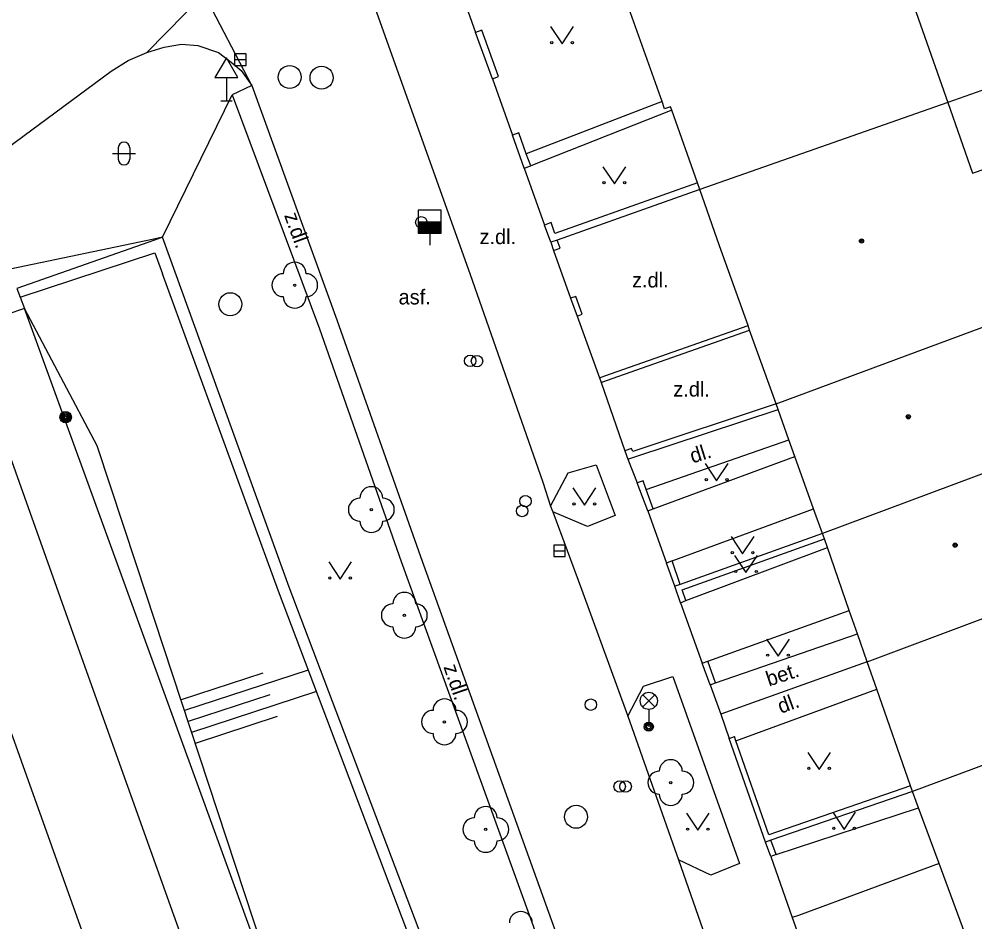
# Model space of a CAD drawing. Extents: x -596229 to -595156, y -1161237 to -1159376.
# Drawn here: x -596061.77 to -596020.09, y -1160707.13 to -1160667.75 of the extents above; entities that cross this region are included whole.
import ezdxf

# ---------------------------------------------------------------- set-up
doc = ezdxf.new("R2010")
doc.units = 0
for name, color, linetype in [('DOP - rozhrani ploch obecne', 7, 'Continuous'), ('Level 22', 7, 'Continuous'), ('Level 25', 7, 'Continuous'), ('Level 27', 7, 'Continuous'), ('Level 28', 7, 'Continuous'), ('Level 33', 7, 'Continuous'), ('Level 34', 7, 'Continuous'), ('Level 36', 7, 'Continuous'), ('Level 39', 7, 'Continuous'), ('Specificka linie pasportu komunikaci', 7, 'Continuous'), ('TM - budovy zdene_ betonove - VP', 7, 'Continuous'), ('TM - CD - osa koleji', 7, 'Continuous'), ('TM - chodniky - VP', 7, 'Continuous'), ('TM - horni hrana svahu', 7, 'Continuous'), ('TM - komunikace - VP', 7, 'Continuous'), ('TM - letecke snimky - pomocna linie', 7, 'Continuous'), ('TM - plot drateny_ kovovy - VP', 7, 'Continuous'), ('TM - podezdivka plotu - VP', 7, 'Continuous'), ('TM - pomocna konstrukcni linie', 7, 'Continuous'), ('TM - popis povrchu', 7, 'Continuous'), ('TM - rozhrani ploch obecne - VP', 7, 'Continuous'), ('TM - srafovani', 7, 'Continuous'), ('TM - vjezd na pozemek', 7, 'Continuous'), ('TM - zed operna - VP', 7, 'Continuous')]:
    doc.layers.add(name, color=color, linetype=linetype)

msp = doc.modelspace()

# ---------------------------------------------------------------- linework, layer by layer
at = {"layer": 'DOP - rozhrani ploch obecne'}
msp.add_lwpolyline([(-596017.06, -1160669.91), (-596021.27, -1160671.39)], dxfattribs=at)
at = {"layer": 'Level 22'}
for centre in [(-596049.75, -1160679.36), (-596046.41, -1160689.15), (-596044.97, -1160693.76), (-596043.22, -1160698.41), (-596033.35, -1160701.06), (-596041.42, -1160703.1)]:
    msp.add_circle(centre, 0.05, dxfattribs=at)
for centre, start, end in [((-596049.75, -1160678.86), 0, 180), ((-596050.25, -1160679.36), 90, 270), ((-596049.25, -1160679.36), 270, 90), ((-596049.75, -1160679.86), 180, 0), ((-596046.41, -1160688.65), 0, 180), ((-596046.91, -1160689.15), 90, 270), ((-596045.91, -1160689.15), 270, 90), ((-596046.41, -1160689.65), 180, 0), ((-596044.97, -1160693.26), 0, 180), ((-596045.47, -1160693.76), 90, 270), ((-596044.47, -1160693.76), 270, 90), ((-596044.97, -1160694.26), 180, 0), ((-596043.22, -1160697.91), 0, 180), ((-596043.72, -1160698.41), 90, 270), ((-596042.72, -1160698.41), 270, 90), ((-596043.22, -1160698.91), 180, 0), ((-596033.35, -1160700.56), 0, 180), ((-596033.85, -1160701.06), 90, 270), ((-596032.85, -1160701.06), 270, 90), ((-596033.35, -1160701.56), 180, 0), ((-596041.42, -1160702.6), 0, 180), ((-596041.92, -1160703.1), 90, 270), ((-596040.92, -1160703.1), 270, 90), ((-596041.42, -1160703.6), 180, 0), ((-596039.89, -1160707.18), 0, 180)]:
    msp.add_arc(centre, 0.5, start, end, dxfattribs=at)
at = {"layer": 'Level 25'}
for radius in [0.25, 0.2, 0.15, 0.1, 0.05]:
    msp.add_circle((-596059.74, -1160685.12), radius, dxfattribs=at)
at = {"layer": 'Level 27'}
for p, q in [((-596052.37, -1160669.52), (-596051.87, -1160669.52)), ((-596038.45, -1160690.95), (-596037.95, -1160690.95))]:
    msp.add_line(p, q, dxfattribs=at)
for points in [[(-596052.37, -1160669.77), (-596051.87, -1160669.77), (-596051.87, -1160669.27), (-596052.37, -1160669.27)], [(-596038.45, -1160691.2), (-596037.95, -1160691.2), (-596037.95, -1160690.7), (-596038.45, -1160690.7)]]:
    msp.add_lwpolyline(points, close=True, dxfattribs=at)
for centre in [(-596049.97, -1160670.28), (-596048.58, -1160670.31), (-596052.56, -1160680.19), (-596037.48, -1160702.55)]:
    msp.add_circle(centre, 0.5, dxfattribs=at)
at = {"layer": 'Level 28'}
for p, q in [((-596044.36, -1160676.59), (-596043.36, -1160676.59)), ((-596044.36, -1160676.64), (-596043.36, -1160676.64)), ((-596044.36, -1160676.69), (-596043.36, -1160676.69)), ((-596044.36, -1160676.74), (-596043.36, -1160676.74)), ((-596044.36, -1160676.79), (-596043.36, -1160676.79)), ((-596044.36, -1160676.84), (-596043.36, -1160676.84)), ((-596044.36, -1160676.89), (-596043.36, -1160676.89)), ((-596044.36, -1160676.94), (-596043.36, -1160676.94)), ((-596044.36, -1160676.99), (-596043.36, -1160676.99)), ((-596044.36, -1160677.04), (-596043.36, -1160677.04)), ((-596043.86, -1160677.09), (-596043.86, -1160677.62))]:
    msp.add_line(p, q, dxfattribs=at)
msp.add_lwpolyline([(-596044.36, -1160677.09), (-596043.36, -1160677.09), (-596043.36, -1160676.09), (-596044.36, -1160676.09)], close=True, dxfattribs=at)
for centre in [(-596044.23, -1160676.62), (-596042.1, -1160682.66), (-596041.8, -1160682.67), (-596039.69, -1160688.78), (-596039.83, -1160689.21), (-596036.84, -1160697.66), (-596035.58, -1160701.23), (-596035.32, -1160701.23)]:
    msp.add_circle(centre, 0.25, dxfattribs=at)
at = {"layer": 'Level 33'}
for p, q in [((-596034.575, -1160697.76), (-596034.045, -1160697.23)), ((-596034.575, -1160697.23), (-596034.045, -1160697.76)), ((-596034.31, -1160697.87), (-596034.31, -1160698.62))]:
    msp.add_line(p, q, dxfattribs=at)
for centre, radius in [((-596034.31, -1160697.495), 0.375), ((-596034.31, -1160698.62), 0.2), ((-596034.31, -1160698.62), 0.145), ((-596034.31, -1160698.62), 0.0876)]:
    msp.add_circle(centre, radius, dxfattribs=at)
at = {"layer": 'Level 34'}
for p, q in [((-596052.73, -1160670.302), (-596052.73, -1160671.32)), ((-596052.98, -1160671.32), (-596052.48, -1160671.32))]:
    msp.add_line(p, q, dxfattribs=at)
msp.add_lwpolyline([(-596053.23, -1160670.302), (-596052.23, -1160670.302), (-596052.73, -1160669.436)], close=True, dxfattribs=at)
at = {"layer": 'Level 36'}
for p, q in [((-596057.696, -1160673.616), (-596056.696, -1160673.616)), ((-596057.446, -1160673.366), (-596057.446, -1160673.866)), ((-596056.946, -1160673.366), (-596056.946, -1160673.866))]:
    msp.add_line(p, q, dxfattribs=at)
for points in [[(-596038.59, -1160668.08), (-596038.09, -1160668.83), (-596037.59, -1160668.08)], [(-596036.31, -1160674.19), (-596035.81, -1160674.94), (-596035.31, -1160674.19)], [(-596031.85, -1160687.14), (-596031.35, -1160687.89), (-596030.85, -1160687.14)], [(-596037.62, -1160688.2), (-596037.12, -1160688.95), (-596036.62, -1160688.2)], [(-596030.72, -1160690.33), (-596030.22, -1160691.08), (-596029.72, -1160690.33)], [(-596030.57, -1160691.15), (-596030.07, -1160691.9), (-596029.57, -1160691.15)], [(-596048.27, -1160691.43), (-596047.77, -1160692.18), (-596047.27, -1160691.43)], [(-596029.17, -1160694.8), (-596028.67, -1160695.55), (-596028.17, -1160694.8)], [(-596027.38, -1160699.74), (-596026.88, -1160700.49), (-596026.38, -1160699.74)], [(-596032.67, -1160702.39), (-596032.17, -1160703.14), (-596031.67, -1160702.39)], [(-596026.29, -1160702.35), (-596025.79, -1160703.1), (-596025.29, -1160702.35)]]:
    msp.add_lwpolyline(points, dxfattribs=at)
for centre in [(-596038.54, -1160668.78), (-596037.641, -1160668.78), (-596036.26, -1160674.89), (-596035.361, -1160674.89), (-596031.8, -1160687.84), (-596030.901, -1160687.84), (-596037.57, -1160688.9), (-596036.671, -1160688.9), (-596030.67, -1160691.03), (-596029.771, -1160691.03), (-596048.22, -1160692.13), (-596047.321, -1160692.13), (-596030.52, -1160691.85), (-596029.621, -1160691.85), (-596029.12, -1160695.5), (-596028.221, -1160695.5), (-596027.33, -1160700.44), (-596026.431, -1160700.44), (-596032.62, -1160703.09), (-596031.721, -1160703.09), (-596026.24, -1160703.05), (-596025.341, -1160703.05)]:
    msp.add_circle(centre, 0.05, dxfattribs=at)
for centre, start, end in [((-596057.196, -1160673.366), 0, 180), ((-596057.196, -1160673.866), 180, 0)]:
    msp.add_arc(centre, 0.25, start, end, dxfattribs=at)
at = {"layer": 'Level 39'}
for centre, radius in [((-596025.03, -1160677.43), 0.09), ((-596025.03, -1160677.43), 0.0398), ((-596022.99, -1160685.1), 0.09), ((-596022.99, -1160685.1), 0.0398), ((-596020.95, -1160690.7), 0.09), ((-596020.95, -1160690.7), 0.0398)]:
    msp.add_circle(centre, radius, dxfattribs=at)
at = {"layer": 'Specificka linie pasportu komunikaci'}
msp.add_lwpolyline([(-596051.62, -1160670.65), (-596053.7, -1160666.65)], dxfattribs=at)
at = {"layer": 'TM - budovy zdene_ betonove - VP'}
for points in [[(-596025.58, -1160659.1), (-596021.27, -1160671.39)], [(-596033.73, -1160671.35), (-596036.7, -1160662.99)], [(-596033.62, -1160671.67), (-596033.73, -1160671.35)], [(-596033.36, -1160671.58), (-596033.62, -1160671.67)], [(-596033.31, -1160671.72), (-596033.36, -1160671.58)], [(-596021.27, -1160671.39), (-596032.09, -1160675.18)], [(-596021.27, -1160671.39), (-596020.19, -1160674.48)], [(-596032.19, -1160674.9), (-596033.31, -1160671.72)], [(-596020.19, -1160674.48), (-596019.13, -1160674.11)], [(-596032.09, -1160675.18), (-596032.19, -1160674.9)], [(-596031.22, -1160677.64), (-596032.09, -1160675.18)], [(-596029.98, -1160681.12), (-596031.22, -1160677.64)], [(-596029.91, -1160681.32), (-596029.98, -1160681.12)], [(-596028.76, -1160684.54), (-596019.27, -1160681.02)], [(-596028.76, -1160684.54), (-596029.91, -1160681.32)], [(-596028.67, -1160684.78), (-596028.76, -1160684.54)], [(-596028.2, -1160686.1), (-596028.67, -1160684.78)], [(-596027.94, -1160686.83), (-596028.2, -1160686.1)], [(-596017.22, -1160686.65), (-596026.73, -1160690.19)], [(-596027.12, -1160689.12), (-596027.94, -1160686.83)], [(-596026.73, -1160690.19), (-596027.12, -1160689.12)], [(-596026.65, -1160690.42), (-596026.73, -1160690.19)], [(-596026.51, -1160690.81), (-596026.65, -1160690.42)], [(-596025.57, -1160693.55), (-596026.51, -1160690.81)], [(-596024.79, -1160695.79), (-596015.16, -1160692.19)], [(-596025.21, -1160694.57), (-596025.57, -1160693.55)], [(-596024.79, -1160695.79), (-596025.21, -1160694.57)], [(-596024.37, -1160696.99), (-596024.79, -1160695.79)], [(-596022.89, -1160701.2), (-596024.37, -1160696.99)], [(-596013.07, -1160697.82), (-596022.81, -1160701.44)], [(-596022.81, -1160701.44), (-596022.89, -1160701.2)], [(-596022.54, -1160702.16), (-596022.81, -1160701.44)], [(-596021.65, -1160704.59), (-596022.54, -1160702.16)], [(-596020.53, -1160707.63), (-596021.65, -1160704.59)]]:
    msp.add_lwpolyline(points, dxfattribs=at)
at = {"layer": 'TM - CD - osa koleji'}
for points in [[(-596059.03, -1160695.61), (-596064.65, -1160679.87)], [(-596061.67, -1160700.12), (-596068.06, -1160682.24)], [(-596036.31, -1160759.24), (-596049.94, -1160721.08), (-596059.03, -1160695.61)], [(-596040.1, -1160760.51), (-596053.8, -1160722.17), (-596061.67, -1160700.12)]]:
    msp.add_lwpolyline(points, dxfattribs=at)
at = {"layer": 'TM - chodniky - VP'}
for points in [[(-596051.62, -1160670.65), (-596052.48, -1160671.05)], [(-596052.48, -1160671.05), (-596048.67, -1160681.27)], [(-596055.52, -1160677.27), (-596055.89, -1160677.35), (-596062.16, -1160678.66)], [(-596048.67, -1160681.27), (-596045.11, -1160691.41)], [(-596034.42, -1160688.27), (-596028.2, -1160686.1)], [(-596034.12, -1160689.12), (-596027.94, -1160686.83)], [(-596038.59, -1160689), (-596037.83, -1160687.55), (-596036.6, -1160687.19), (-596035.78, -1160689.4), (-596036.98, -1160689.88), (-596038.5, -1160689.25)], [(-596033.29, -1160691.39), (-596027.12, -1160689.12)], [(-596032.7, -1160693.12), (-596026.51, -1160690.81)], [(-596045.11, -1160691.41), (-596033.28, -1160724.09)], [(-596031.74, -1160695.76), (-596025.57, -1160693.55)], [(-596031.4, -1160696.71), (-596025.21, -1160694.57)], [(-596035.22, -1160698.16), (-596034.54, -1160696.85), (-596033.26, -1160696.43), (-596030.36, -1160704.59), (-596031.61, -1160705.09), (-596033.02, -1160704.43)], [(-596030.51, -1160699.23), (-596024.37, -1160696.99)], [(-596028.76, -1160704.2), (-596022.54, -1160702.16)]]:
    msp.add_lwpolyline(points, dxfattribs=at)
at = {"layer": 'TM - horni hrana svahu'}
for points in [[(-596056.65, -1160691.56), (-596058.36, -1160686.37), (-596061.54, -1160680.38)], [(-596030.65, -1160763.51), (-596041.48, -1160733.78), (-596049.97, -1160711.87), (-596056.65, -1160691.56)]]:
    msp.add_lwpolyline(points, dxfattribs=at)
at = {"layer": 'TM - komunikace - VP'}
for points in [[(-596046.46, -1160666.66), (-596042.12, -1160678.85)], [(-596056.2, -1160669.21), (-596055.44, -1160668.97), (-596054.69, -1160668.84), (-596053.97, -1160668.9), (-596053.07, -1160669.21), (-596052.52, -1160669.63), (-596052.08, -1160670), (-596051.62, -1160670.65)], [(-596057.75, -1160670.02), (-596057.02, -1160669.56), (-596056.2, -1160669.21)], [(-596063.69, -1160674.4), (-596057.75, -1160670.02)], [(-596051.62, -1160670.65), (-596047.91, -1160680.87)], [(-596042.12, -1160678.85), (-596038.93, -1160687.95)], [(-596047.91, -1160680.87), (-596044.27, -1160691.19)], [(-596038.93, -1160687.95), (-596038.59, -1160689)], [(-596038.59, -1160689), (-596038.54, -1160689.15)], [(-596038.54, -1160689.15), (-596038.5, -1160689.25)], [(-596038.5, -1160689.25), (-596037.24, -1160692.62)], [(-596044.27, -1160691.19), (-596032.58, -1160723.68)], [(-596037.24, -1160692.62), (-596035.22, -1160698.16)], [(-596035.22, -1160698.16), (-596033.02, -1160704.43)], [(-596033.02, -1160704.43), (-596030.47, -1160711.72)]]:
    msp.add_lwpolyline(points, dxfattribs=at)
at = {"layer": 'TM - letecke snimky - pomocna linie'}
for points in [[(-596053.7, -1160666.65), (-596056.2, -1160669.21)], [(-595996.62, -1160861.07), (-596007.32, -1160831.53), (-596007.46, -1160831.15), (-596009.47, -1160825.55), (-596018.93, -1160798.98), (-596020.72, -1160793.98), (-596020.99, -1160793.22), (-596033.48, -1160758.23), (-596033.98, -1160756.85), (-596034.14, -1160756.41), (-596047.11, -1160720.07), (-596047.28, -1160719.6), (-596061.54, -1160680.38)]]:
    msp.add_lwpolyline(points, dxfattribs=at)
at = {"layer": 'TM - plot drateny_ kovovy - VP'}
for points in [[(-596041.13, -1160670.36), (-596040.86, -1160670.26), (-596041.59, -1160668.24), (-596041.86, -1160668.33)], [(-596039.65, -1160673.63), (-596039.98, -1160672.71), (-596040.26, -1160672.81)], [(-596039.46, -1160674.16), (-596039.65, -1160673.63)], [(-596039.74, -1160674.26), (-596039.46, -1160674.16)], [(-596032.19, -1160674.9), (-596038.4, -1160677.11), (-596038.57, -1160676.63), (-596038.86, -1160676.74)], [(-596038.46, -1160677.85), (-596038.17, -1160677.74), (-596038.3, -1160677.39)], [(-596037.44, -1160680.71), (-596037.21, -1160680.62), (-596037.49, -1160679.85), (-596037.73, -1160679.93)], [(-596036.46, -1160683.4), (-596036.38, -1160683.6)], [(-596028.76, -1160684.54), (-596035.01, -1160686.61)], [(-596035.01, -1160686.61), (-596035.06, -1160686.48), (-596035.35, -1160686.59)], [(-596034.42, -1160688.27), (-596034.56, -1160687.89), (-596034.82, -1160687.98)], [(-596034.12, -1160689.12), (-596034.42, -1160688.27)], [(-596034.35, -1160689.2), (-596034.12, -1160689.12)], [(-596032.7, -1160693.12), (-596032.85, -1160692.65), (-596026.65, -1160690.42)], [(-596033.29, -1160691.39), (-596033.53, -1160691.48)], [(-596032.94, -1160692.41), (-596033.29, -1160691.39)], [(-596032.93, -1160693.21), (-596032.7, -1160693.12)], [(-596031.4, -1160696.71), (-596031.74, -1160695.76)], [(-596024.79, -1160695.79), (-596031.17, -1160698.07)], [(-596030.51, -1160699.23), (-596030.57, -1160699.05)], [(-596022.89, -1160701.2), (-596029.07, -1160703.33), (-596030.51, -1160699.23)], [(-596028.76, -1160704.2), (-596028.98, -1160703.57)]]:
    msp.add_lwpolyline(points, dxfattribs=at)
at = {"layer": 'TM - podezdivka plotu - VP'}
for points in [[(-596041.13, -1160670.36), (-596041.86, -1160668.33)], [(-596039.74, -1160674.26), (-596040.26, -1160672.81)], [(-596032.09, -1160675.18), (-596038.3, -1160677.39)], [(-596038.58, -1160677.49), (-596038.86, -1160676.74)], [(-596038.3, -1160677.39), (-596038.58, -1160677.49)], [(-596038.58, -1160677.49), (-596038.46, -1160677.85)], [(-596037.73, -1160679.93), (-596037.44, -1160680.71)], [(-596035.22, -1160686.95), (-596034.921, -1160686.851), (-596028.67, -1160684.78)], [(-596035.35, -1160686.59), (-596035.22, -1160686.95)], [(-596034.35, -1160689.2), (-596034.82, -1160687.98)], [(-596026.73, -1160690.19), (-596032.94, -1160692.41)], [(-596033.17, -1160692.49), (-596033.53, -1160691.48)], [(-596032.94, -1160692.41), (-596033.17, -1160692.49)], [(-596032.93, -1160693.21), (-596033.17, -1160692.49)], [(-596031.98, -1160695.85), (-596031.74, -1160695.76)], [(-596031.63, -1160696.8), (-596031.98, -1160695.85)], [(-596031.63, -1160696.8), (-596031.4, -1160696.71)], [(-596030.8, -1160699.13), (-596030.57, -1160699.05)], [(-596029.22, -1160703.65), (-596030.8, -1160699.13)], [(-596022.81, -1160701.44), (-596028.98, -1160703.57)], [(-596028.98, -1160703.57), (-596029.22, -1160703.65)], [(-596028.99, -1160704.28), (-596029.22, -1160703.65)], [(-596028.76, -1160704.2), (-596028.99, -1160704.28)]]:
    msp.add_lwpolyline(points, dxfattribs=at)
at = {"layer": 'TM - pomocna konstrukcni linie'}
msp.add_lwpolyline([(-596055.52, -1160677.27), (-596052.48, -1160671.05)], dxfattribs=at)
at = {"layer": 'TM - rozhrani ploch obecne - VP'}
for points in [[(-596033.31, -1160671.72), (-596039.46, -1160674.16)], [(-596061.72, -1160679.88), (-596055.85, -1160677.95)], [(-596055.85, -1160677.95), (-596055.51, -1160678.87)], [(-596050.46, -1160692.71), (-596055.51, -1160678.87)], [(-596061.87, -1160679.51), (-596061.72, -1160679.88)], [(-596061.72, -1160679.88), (-596061.54, -1160680.38)], [(-596061.54, -1160680.38), (-596062.3, -1160680.64)], [(-596036.46, -1160683.4), (-596036.22, -1160683.32), (-596029.98, -1160681.12)], [(-596036.38, -1160683.6), (-596036.15, -1160683.519), (-596029.91, -1160681.32)], [(-596013.99, -1160791.24), (-596027.29, -1160755.59), (-596038.49, -1160724.32), (-596050.46, -1160692.71)], [(-596021.65, -1160704.59), (-596027.78, -1160706.851)], [(-596027.78, -1160706.851), (-596028.05, -1160706.95)]]:
    msp.add_lwpolyline(points, dxfattribs=at)
at = {"layer": 'TM - srafovani'}
for points in [[(-596051.14, -1160696.28), (-596054.71, -1160697.45)], [(-596049.16, -1160696.15), (-596054.56, -1160697.92)], [(-596048.8, -1160697.08), (-596054.25, -1160698.87)], [(-596050.83, -1160697.23), (-596054.4, -1160698.4)], [(-596050.52, -1160698.18), (-596054.09, -1160699.35)]]:
    msp.add_lwpolyline(points, dxfattribs=at)
at = {"layer": 'TM - vjezd na pozemek'}
for points in [[(-596042.9, -1160665.42), (-596041.86, -1160668.33)], [(-596041.13, -1160670.36), (-596040.26, -1160672.81)], [(-596039.74, -1160674.26), (-596038.86, -1160676.74)], [(-596038.46, -1160677.85), (-596037.73, -1160679.93)], [(-596037.44, -1160680.71), (-596036.46, -1160683.4)], [(-596036.38, -1160683.6), (-596035.35, -1160686.59)], [(-596035.22, -1160686.95), (-596034.82, -1160687.98)], [(-596034.35, -1160689.2), (-596033.53, -1160691.48)], [(-596032.93, -1160693.21), (-596031.98, -1160695.85)], [(-596031.63, -1160696.8), (-596031.17, -1160698.07)], [(-596031.17, -1160698.07), (-596030.8, -1160699.13)], [(-596028.99, -1160704.28), (-596028.05, -1160706.95)], [(-596028.05, -1160706.95), (-596027.21, -1160709.3)]]:
    msp.add_lwpolyline(points, dxfattribs=at)
at = {"layer": 'TM - zed operna - VP'}
for points in [[(-596033.73, -1160671.35), (-596039.65, -1160673.63)], [(-596055.52, -1160677.27), (-596055.87, -1160677.39), (-596061.87, -1160679.51)], [(-596049.99, -1160692.54), (-596055.52, -1160677.27)], [(-596013.52, -1160791.07), (-596026.82, -1160755.42), (-596029.23, -1160748.7), (-596038.02, -1160724.15), (-596049.99, -1160692.54)]]:
    msp.add_lwpolyline(points, dxfattribs=at)

# ---------------------------------------------------------------- texts
at = {"layer": 'TM - popis povrchu'}
for s, rotation, p in [('z.dl.', 290, (-596050.22, -1160676.31)), ('dl.', 17.49, (-596032.4, -1160687.14)), ('z.dl.', 288.9, (-596043.27, -1160696.01)), ('bet.', 18.32, (-596029.07, -1160696.87)), ('dl.', 20.05, (-596028.55, -1160698.06))]:
    msp.add_text(s, height=0.65, rotation=rotation, dxfattribs=at).set_placement(p)
for s, p in [('z.dl.', (-596041.69, -1160677.57)), ('z.dl.', (-596035.04, -1160679.46)), ('asf.', (-596045.22, -1160680.2)), ('z.dl.', (-596033.24, -1160684.22))]:
    msp.add_text(s, height=0.65, dxfattribs=at).set_placement(p)

doc.saveas('drawing.dxf')
